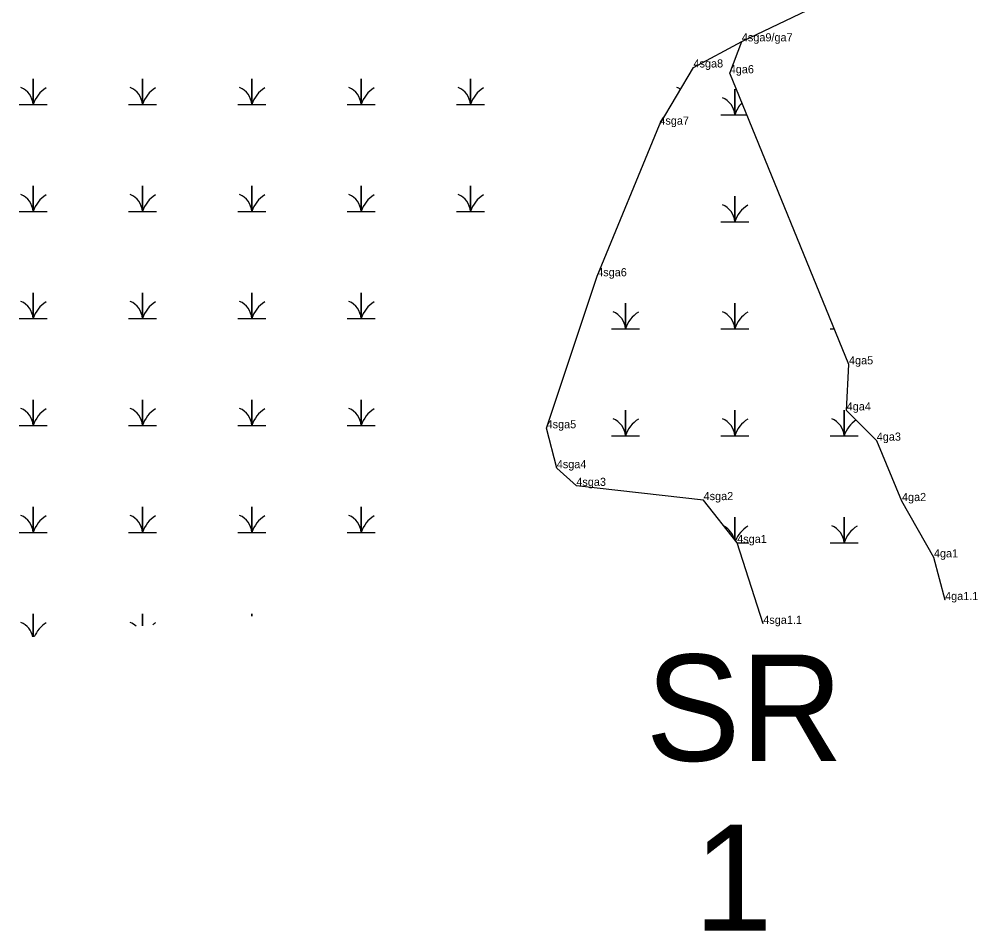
# Model space of a CAD drawing. Extents: x 2072529 to 2268796, y 436423 to 470397.
# Drawn here: x 2105482 to 2106072, y 455709 to 456270 of the extents above; entities that cross this region are included whole.
import ezdxf

# ---------------------------------------------------------------- set-up
doc = ezdxf.new("R2010")
doc.units = 0
for name, color, linetype in [('Default', 7, 'Continuous'), ('Exist Environmental Wetland Boundary', 7, 'Continuous'), ('Exist Environmental Wetland Boundary Cogo Comment', 7, 'Continuous'), ('Exist Environmental Wetland Boundary Cogo Point CELL', 7, 'Continuous'), ('Exist Hydro Jurisdictional Stream or Body of Water NEU Mitigable', 7, 'Continuous'), ('Exist Hydro Jurisdictional Stream or Body of Water NEU Mitigable Cogo Comment', 7, 'Continuous'), ('Exist Hydro Swamp or Marsh', 7, 'Continuous')]:
    doc.layers.add(name, color=color, linetype=linetype)

msp = doc.modelspace()

# ---------------------------------------------------------------- linework, layer by layer
at = {"layer": 'Exist Environmental Wetland Boundary'}
msp.add_lwpolyline([(2106051.8, 455912.41), (2106044.92, 455938.66), (2106025.27, 455973.29), (2106009.75, 456010.43), (2105991.25, 456029.05), (2105992.67, 456057.36), (2105919.34, 456236.39), (2105926.77, 456256)], dxfattribs=at)
at = {"layer": 'Exist Environmental Wetland Boundary Cogo Point CELL'}
for p, q in [((2105926.77, 456256), (2105926.77, 456256)), ((2105926.77, 456256), (2105926.77, 456256)), ((2105897.03, 456239.95), (2105897.03, 456239.95)), ((2105919.34, 456236.39), (2105919.34, 456236.39)), ((2105876.03, 456204.78), (2105876.03, 456204.78)), ((2105837.8, 456111.54), (2105837.8, 456111.54)), ((2105992.67, 456057.36), (2105992.67, 456057.36)), ((2105991.25, 456029.05), (2105991.25, 456029.05)), ((2105806.67, 456018.05), (2105806.67, 456018.05)), ((2106009.75, 456010.43), (2106009.75, 456010.43)), ((2105812.94, 455993.51), (2105812.94, 455993.51)), ((2105824.98, 455982.61), (2105824.98, 455982.61)), ((2105903.24, 455973.88), (2105903.24, 455973.88)), ((2106025.27, 455973.29), (2106025.27, 455973.29)), ((2105923.9, 455947.53), (2105923.9, 455947.53)), ((2106044.92, 455938.66), (2106044.92, 455938.66)), ((2106051.8, 455912.41), (2106051.8, 455912.41)), ((2105939.94, 455897.77), (2105939.94, 455897.77)), ((2105939.94, 455897.77), (2105939.94, 455897.77)), ((2105939.94, 455897.77), (2105939.94, 455897.77))]:
    msp.add_line(p, q, dxfattribs=at)
at = {"layer": 'Exist Hydro Jurisdictional Stream or Body of Water NEU Mitigable'}
msp.add_lwpolyline([(2105939.94, 455897.77), (2105923.9, 455947.53), (2105903.24, 455973.88), (2105824.98, 455982.61), (2105812.94, 455993.51), (2105806.67, 456018.05), (2105837.8, 456111.54), (2105876.03, 456204.78), (2105897.03, 456239.95), (2105926.77, 456256), (2105976.18, 456279.56), (2106062.28, 456297.21)], dxfattribs=at)
at = {"layer": 'Exist Hydro Swamp or Marsh'}
for points in [[(2105482.26, 456217.21), (2105490.86, 456217.21), (2105490.86, 456232.99), (2105490.86, 456217.21), (2105499.47, 456217.21)], [(2105549.51, 456217.21), (2105558.11, 456217.21), (2105558.11, 456232.99), (2105558.11, 456217.21), (2105566.72, 456217.21)], [(2105616.76, 456217.21), (2105625.36, 456217.21), (2105625.36, 456232.99), (2105625.36, 456217.21), (2105633.97, 456217.21)], [(2105684.01, 456217.21), (2105692.61, 456217.21), (2105692.61, 456232.99), (2105692.61, 456217.21), (2105701.22, 456217.21)], [(2105751.26, 456217.21), (2105759.86, 456217.21), (2105759.86, 456232.99), (2105759.86, 456217.21), (2105768.47, 456217.21)], [(2105913.81, 456210.88), (2105922.41, 456210.88), (2105922.41, 456226.66), (2105922.41, 456210.88), (2105929.79, 456210.88)], [(2105482.26, 456151.41), (2105490.86, 456151.41), (2105490.86, 456167.19), (2105490.86, 456151.41), (2105499.47, 456151.41)], [(2105549.51, 456151.41), (2105558.11, 456151.41), (2105558.11, 456167.19), (2105558.11, 456151.41), (2105566.72, 456151.41)], [(2105616.76, 456151.41), (2105625.36, 456151.41), (2105625.36, 456167.19), (2105625.36, 456151.41), (2105633.97, 456151.41)], [(2105684.01, 456151.41), (2105692.61, 456151.41), (2105692.61, 456167.19), (2105692.61, 456151.41), (2105701.22, 456151.41)], [(2105751.26, 456151.41), (2105759.86, 456151.41), (2105759.86, 456167.19), (2105759.86, 456151.41), (2105768.47, 456151.41)], [(2105913.81, 456145.08), (2105922.41, 456145.08), (2105922.41, 456160.86), (2105922.41, 456145.08), (2105931.01, 456145.08)], [(2105482.26, 456085.61), (2105490.86, 456085.61), (2105490.86, 456101.39), (2105490.86, 456085.61), (2105499.47, 456085.61)], [(2105549.51, 456085.61), (2105558.11, 456085.61), (2105558.11, 456101.39), (2105558.11, 456085.61), (2105566.72, 456085.61)], [(2105616.76, 456085.61), (2105625.36, 456085.61), (2105625.36, 456101.39), (2105625.36, 456085.61), (2105633.97, 456085.61)], [(2105684.01, 456085.61), (2105692.61, 456085.61), (2105692.61, 456101.39), (2105692.61, 456085.61), (2105701.22, 456085.61)], [(2105846.56, 456079.28), (2105855.16, 456079.28), (2105855.16, 456095.06), (2105855.16, 456079.28), (2105863.76, 456079.28)], [(2105913.81, 456079.28), (2105922.41, 456079.28), (2105922.41, 456095.06), (2105922.41, 456079.28), (2105931.01, 456079.28)], [(2105981.06, 456079.28), (2105983.69, 456079.28)], [(2105482.26, 456019.81), (2105490.86, 456019.81), (2105490.86, 456035.59), (2105490.86, 456019.81), (2105499.47, 456019.81)], [(2105549.51, 456019.81), (2105558.11, 456019.81), (2105558.11, 456035.59), (2105558.11, 456019.81), (2105566.72, 456019.81)], [(2105616.76, 456019.81), (2105625.36, 456019.81), (2105625.36, 456035.59), (2105625.36, 456019.81), (2105633.97, 456019.81)], [(2105684.01, 456019.81), (2105692.61, 456019.81), (2105692.61, 456035.59), (2105692.61, 456019.81), (2105701.22, 456019.81)], [(2105846.56, 456013.48), (2105855.16, 456013.48), (2105855.16, 456029.26), (2105855.16, 456013.48), (2105863.76, 456013.48)], [(2105913.81, 456013.48), (2105922.41, 456013.48), (2105922.41, 456029.26), (2105922.41, 456013.48), (2105931.01, 456013.48)], [(2105981.06, 456013.48), (2105989.66, 456013.48), (2105989.66, 456029.26), (2105989.66, 456013.48), (2105998.26, 456013.48)], [(2105482.26, 455954.01), (2105490.86, 455954.01), (2105490.86, 455969.79), (2105490.86, 455954.01), (2105499.47, 455954.01)], [(2105549.51, 455954.01), (2105558.11, 455954.01), (2105558.11, 455969.79), (2105558.11, 455954.01), (2105566.72, 455954.01)], [(2105616.76, 455954.01), (2105625.36, 455954.01), (2105625.36, 455969.79), (2105625.36, 455954.01), (2105633.97, 455954.01)], [(2105684.01, 455954.01), (2105692.61, 455954.01), (2105692.61, 455969.79), (2105692.61, 455954.01), (2105701.22, 455954.01)], [(2105922.41, 455949.43), (2105922.41, 455963.46), (2105922.41, 455949.43)], [(2105981.06, 455947.68), (2105989.66, 455947.68), (2105989.66, 455963.46), (2105989.66, 455947.68), (2105998.26, 455947.68)], [(2105923.78, 455947.68), (2105931.01, 455947.68)], [(2105490.86, 455889.74), (2105490.86, 455903.99), (2105490.86, 455889.74)], [(2105558.11, 455896.67), (2105558.11, 455903.99), (2105558.11, 455896.67)], [(2105625.36, 455902.54), (2105625.36, 455903.99), (2105625.36, 455902.54)]]:
    msp.add_lwpolyline(points, dxfattribs=at)
for centre, radius, start, end in [((2105478.6, 456216.32), 12.3, 4.14034, 67.53497), ((2105509.11, 456211.15), 19.22, 122.12745, 161.62219), ((2105545.85, 456216.32), 12.3, 4.14034, 67.53497), ((2105576.36, 456211.15), 19.22, 122.12745, 161.62219), ((2105613.1, 456216.32), 12.3, 4.14034, 67.53497), ((2105643.61, 456211.15), 19.22, 122.12745, 161.62219), ((2105680.35, 456216.32), 12.3, 4.14034, 67.53497), ((2105710.86, 456211.15), 19.22, 122.12745, 161.62219), ((2105747.6, 456216.32), 12.3, 4.14034, 67.53497), ((2105778.11, 456211.15), 19.22, 122.12745, 161.62219), ((2105882.1, 456216.32), 12.3, 55.8807, 67.53497), ((2105910.15, 456209.99), 12.3, 4.14034, 67.53497), ((2105940.66, 456204.82), 19.22, 136.07388, 161.62219), ((2105478.6, 456150.52), 12.3, 4.14034, 67.53497), ((2105509.11, 456145.35), 19.22, 122.12745, 161.62219), ((2105545.85, 456150.52), 12.3, 4.14034, 67.53497), ((2105576.36, 456145.35), 19.22, 122.12745, 161.62219), ((2105613.1, 456150.52), 12.3, 4.14034, 67.53497), ((2105643.61, 456145.35), 19.22, 122.12745, 161.62219), ((2105680.35, 456150.52), 12.3, 4.14034, 67.53497), ((2105710.86, 456145.35), 19.22, 122.12745, 161.62219), ((2105747.6, 456150.52), 12.3, 4.14034, 67.53497), ((2105778.11, 456145.35), 19.22, 122.12745, 161.62219), ((2105910.15, 456144.19), 12.3, 4.14034, 67.53497), ((2105940.66, 456139.02), 19.22, 122.12745, 161.62219), ((2105478.6, 456084.72), 12.3, 4.14034, 67.53497), ((2105509.11, 456079.55), 19.22, 122.12745, 161.62219), ((2105545.85, 456084.72), 12.3, 4.14034, 67.53497), ((2105576.36, 456079.55), 19.22, 122.12745, 161.62219), ((2105613.1, 456084.72), 12.3, 4.14034, 67.53497), ((2105643.61, 456079.55), 19.22, 122.12745, 161.62219), ((2105680.35, 456084.72), 12.3, 4.14034, 67.53497), ((2105710.86, 456079.55), 19.22, 122.12745, 161.62219), ((2105842.9, 456078.39), 12.3, 4.14034, 67.53497), ((2105873.41, 456073.22), 19.22, 122.12745, 161.62219), ((2105910.15, 456078.39), 12.3, 4.14034, 67.53497), ((2105940.66, 456073.22), 19.22, 122.12745, 161.62219), ((2105478.6, 456018.92), 12.3, 4.14034, 67.53497), ((2105509.11, 456013.75), 19.22, 122.12745, 161.62219), ((2105545.85, 456018.92), 12.3, 4.14034, 67.53497), ((2105576.36, 456013.75), 19.22, 122.12745, 161.62219), ((2105613.1, 456018.92), 12.3, 4.14034, 67.53497), ((2105643.61, 456013.75), 19.22, 122.12745, 161.62219), ((2105680.35, 456018.92), 12.3, 4.14034, 67.53497), ((2105710.86, 456013.75), 19.22, 122.12745, 161.62219), ((2105842.9, 456012.59), 12.3, 4.14034, 67.53497), ((2105873.41, 456007.42), 19.22, 122.12745, 161.62219), ((2105910.15, 456012.59), 12.3, 4.14034, 67.53497), ((2105940.66, 456007.42), 19.22, 122.12745, 161.62219), ((2105977.4, 456012.59), 12.3, 4.14034, 67.53497), ((2106007.91, 456007.42), 19.22, 124.52348, 161.62219), ((2105478.6, 455953.12), 12.3, 4.14034, 67.53497), ((2105509.11, 455947.95), 19.22, 122.12745, 161.62219), ((2105545.85, 455953.12), 12.3, 4.14034, 67.53497), ((2105576.36, 455947.95), 19.22, 122.12745, 161.62219), ((2105613.1, 455953.12), 12.3, 4.14034, 67.53497), ((2105643.61, 455947.95), 19.22, 122.12745, 161.62219), ((2105680.35, 455953.12), 12.3, 4.14034, 67.53497), ((2105710.86, 455947.95), 19.22, 122.12745, 161.62219), ((2105910.15, 455946.79), 12.3, 14.60347, 61.57684), ((2105940.66, 455941.62), 19.22, 122.12745, 157.84839), ((2105977.4, 455946.79), 12.3, 4.14034, 67.53497), ((2106007.91, 455941.62), 19.22, 122.12745, 161.62219), ((2105478.6, 455887.32), 12.3, 11.25454, 67.53497), ((2105545.85, 455887.32), 12.3, 46.72062, 67.53497), ((2105509.11, 455882.15), 19.22, 122.12745, 156.52673), ((2105576.36, 455882.15), 19.22, 122.12745, 128.13164)]:
    msp.add_arc(centre, radius, start, end, dxfattribs=at)

# ---------------------------------------------------------------- texts
at = {"layer": 'Default'}
for s, p in [('SR', (2105867.61, 455813.54)), ('1', (2105897.17, 455709))]:
    msp.add_text(s, height=65.34, dxfattribs=at).set_placement(p)
at = {"layer": 'Exist Environmental Wetland Boundary Cogo Comment'}
for s, p in [('4ga5', (2105992.67, 456057.36)), ('4ga4', (2105991.25, 456029.05)), ('4ga3', (2106009.75, 456010.43)), ('4ga2', (2106025.27, 455973.29)), ('4ga1', (2106044.92, 455938.66)), ('4ga1.1', (2106051.8, 455912.41))]:
    msp.add_text(s, height=5, dxfattribs=at).set_placement(p)
at = {"layer": 'Exist Hydro Jurisdictional Stream or Body of Water NEU Mitigable Cogo Comment'}
for s, p in [('4sga9/ga7', (2105926.77, 456256)), ('4sga9', (2105926.77, 456256)), ('4sga8', (2105897.03, 456239.95)), ('4ga6', (2105919.34, 456236.39)), ('4sga7', (2105876.03, 456204.78)), ('4sga6', (2105837.8, 456111.54)), ('4sga5', (2105806.67, 456018.05)), ('4sga4', (2105812.94, 455993.51)), ('4sga3', (2105824.98, 455982.61)), ('4sga2', (2105903.24, 455973.88)), ('4sga1', (2105923.9, 455947.53)), ('4sga1.1', (2105939.94, 455897.77))]:
    msp.add_text(s, height=5, dxfattribs=at).set_placement(p)

doc.saveas('drawing.dxf')
